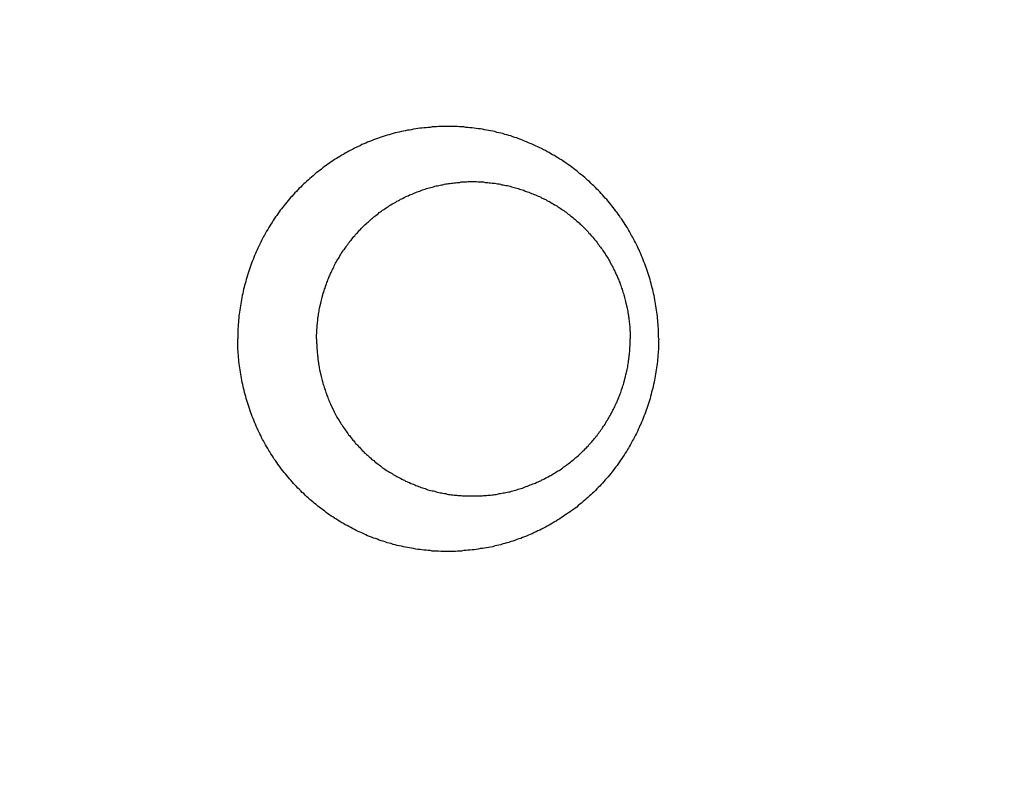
# Model space of a CAD drawing. Header units: millimetres. Extents: x 11979 to 23691, y 12825 to 41978.
# Tile 548 of 656: x 22051.11 to 22053.62, y 37962.52 to 37964.46. Entities that reach past the tile are written whole.
import ezdxf

# ---------------------------------------------------------------- set-up
doc = ezdxf.new("R2010")
doc.units = ezdxf.units.MM
for name, color, linetype in [('-LI-WIDOK', 2, 'Continuous'), ('-WYMIAR', 8, 'Continuous'), ('PROJEKTOWANE', 5, 'Continuous')]:
    doc.layers.add(name, color=color, linetype=linetype)
doc.styles.get("Standard").update_dxf_attribs({"font": 'arial.ttf'})
doc.dimstyles.new('CZA-KROPKA-50', dxfattribs={"dimtxt": 12, "dimasz": 1, "dimexe": 2, "dimexo": 25, "dimgap": 4, "dimtad": 1, "dimdec": 1, "dimrnd": 0.5, "dimzin": 9, "dimdsep": 46, "dimtxsty": 'Standard', "dimblk": 'CZA-KROPKA', "dimblk1": 'CZA-KROPKA', "dimblk2": 'CZA-KROPKA', "dimsah": 1, "dimcen": -20, "dimse1": 1, "dimse2": 1, "dimclrd": 8, "dimclre": 8, "dimclrt": 9, "dimadec": 0, "dimazin": 0, "dimtfac": 1, "dimtdec": 1, "dimtmove": 1, "dimatfit": 3, "dimldrblk": 'CZA-KROPKA', "dimfxl": 1, "dimtolj": 1, "dimtzin": 9, "dimarcsym": 0})

# ---------------------------------------------------------------- blocks, each defined once
blk = doc.blocks.new('CZA-KROPKA')
at = {"layer": '-WYMIAR', "linetype": 'ByBlock'}
for p, q in [((0, 10), (0, -10)), ((5, 0), (-5, 0))]:
    blk.add_line(p, q, dxfattribs=at)
at = {"layer": '-WYMIAR', "linetype": 'ByBlock', "const_width": 2.5}
blk.add_lwpolyline([(-1.25, 0, 1), (1.25, 0, 1)], format="xyb", close=True, dxfattribs=at)
blk = doc.blocks.new('*D1434')
at = {"layer": '-LI-WIDOK', "color": 8, "lineweight": -2}
blk.add_line((22263.2382, 39201.6492), (22263.2382, 37781.6492), dxfattribs=at)
at = {"layer": 'Defpoints', "color": 0}
for p in [(20999.741, 39202.6492), (22109.2678, 37780.6492), (22263.2382, 37780.6492)]:
    blk.add_point(p, dxfattribs=at)
at = {"layer": '-LI-WIDOK', "color": 8, "lineweight": -2}
for p, rotation in [((22263.2382, 39202.6492), 90), ((22263.2382, 37780.6492), 270)]:
    blk.add_blockref('CZA-KROPKA', p, dxfattribs=dict(at, rotation=rotation))
at = {"layer": '-LI-WIDOK', "color": 9, "insert": (22253.2136, 38491.6492), "char_height": 12, "attachment_point": 5, "rotation": 90}
blk.add_mtext('\\A1;1422', dxfattribs=at)
blk = doc.blocks.new('*D1455')
at = {"layer": '-LI-WIDOK', "color": 8, "lineweight": -2}
blk.add_line((20410.2678, 37626.682), (22108.2678, 37626.682), dxfattribs=at)
at = {"layer": 'Defpoints', "color": 0}
for p in [(20409.2678, 38054.6926), (22109.2678, 37730.6926), (22109.2678, 37626.682)]:
    blk.add_point(p, dxfattribs=at)
at = {"layer": '-LI-WIDOK', "color": 8, "lineweight": -2, "rotation": 180}
blk.add_blockref('CZA-KROPKA', (20409.2678, 37626.682), dxfattribs=at)
at = {"layer": '-LI-WIDOK', "color": 8, "lineweight": -2}
blk.add_blockref('CZA-KROPKA', (22109.2678, 37626.682), dxfattribs=at)
at = {"layer": '-LI-WIDOK', "color": 9, "insert": (21259.2678, 37636.8089), "char_height": 12, "attachment_point": 5}
blk.add_mtext('\\A1;1700', dxfattribs=at)
blk = doc.blocks.new('*D1456')
at = {"layer": '-LI-WIDOK', "color": 8, "lineweight": -2}
blk.add_line((19929.2678, 37596.4232), (22108.2678, 37596.4232), dxfattribs=at)
at = {"layer": 'Defpoints', "color": 0}
for p in [(19928.2678, 38054.6926), (22109.2678, 37730.6926), (22109.2678, 37596.4232)]:
    blk.add_point(p, dxfattribs=at)
at = {"layer": '-LI-WIDOK', "color": 8, "lineweight": -2, "rotation": 180}
blk.add_blockref('CZA-KROPKA', (19928.2678, 37596.4232), dxfattribs=at)
at = {"layer": '-LI-WIDOK', "color": 8, "lineweight": -2}
blk.add_blockref('CZA-KROPKA', (22109.2678, 37596.4232), dxfattribs=at)
at = {"layer": '-LI-WIDOK', "color": 9, "insert": (21018.7678, 37606.5501), "char_height": 12, "attachment_point": 5}
blk.add_mtext('\\A1;2181', dxfattribs=at)
blk = doc.blocks.new('Pisuar NOVA PRO ze zintegrowanym ceramicznym sitkiem')
for points in [[(0.000003, -0.1853, 0), (-0.000057, -0.185301, 0), (-0.000107, -0.185302, 0), (-0.000157, -0.185303, 0), (-0.000207, -0.185306, 0), (-0.000267, -0.185308, 0), (-0.000317, -0.185311, 0), (-0.000367, -0.185315, 0), (-0.000417, -0.185319, 0), (-0.000477, -0.185324, 0), (-0.000527, -0.185329, 0), (-0.000577, -0.185334, 0), (-0.000627, -0.185341, 0), (-0.000687, -0.185347, 0), (-0.000737, -0.185354, 0), (-0.000787, -0.185362, 0), (-0.000837, -0.18537, 0), (-0.000897, -0.185379, 0), (-0.000947, -0.185388, 0), (-0.000997, -0.185398, 0), (-0.001047, -0.185408, 0), (-0.001097, -0.185418, 0), (-0.001157, -0.18543, 0), (-0.001207, -0.185441, 0), (-0.001257, -0.185453, 0), (-0.001307, -0.185466, 0), (-0.001357, -0.185479, 0), (-0.001407, -0.185493, 0), (-0.001467, -0.185507, 0), (-0.001517, -0.185521, 0), (-0.001567, -0.185537, 0), (-0.001617, -0.185552, 0), (-0.001667, -0.185568, 0), (-0.001717, -0.185585, 0), (-0.001767, -0.185602, 0), (-0.001817, -0.185619, 0), (-0.001867, -0.185637, 0), (-0.001917, -0.185656, 0), (-0.001967, -0.185675, 0), (-0.002017, -0.185694, 0), (-0.002067, -0.185714, 0), (-0.002117, -0.185734, 0), (-0.002167, -0.185755, 0), (-0.002207, -0.185776, 0), (-0.002257, -0.185798, 0), (-0.002307, -0.18582, 0), (-0.002357, -0.185843, 0), (-0.002407, -0.185866, 0), (-0.002447, -0.18589, 0), (-0.002497, -0.185914, 0), (-0.002547, -0.185938, 0), (-0.002587, -0.185963, 0), (-0.002637, -0.185989, 0), (-0.002687, -0.186015, 0), (-0.002727, -0.186041, 0), (-0.002777, -0.186068, 0), (-0.002817, -0.186095, 0), (-0.002867, -0.186123, 0), (-0.002907, -0.186151, 0), (-0.002957, -0.186179, 0), (-0.002997, -0.186208, 0), (-0.003047, -0.186238, 0), (-0.003087, -0.186268, 0), (-0.003127, -0.186298, 0), (-0.003177, -0.186329, 0), (-0.003217, -0.18636, 0), (-0.003257, -0.186391, 0), (-0.003297, -0.186423, 0), (-0.003347, -0.186456, 0), (-0.003387, -0.186488, 0), (-0.003427, -0.186521, 0), (-0.003467, -0.186555, 0), (-0.003507, -0.186589, 0), (-0.003547, -0.186623, 0), (-0.003587, -0.186658, 0), (-0.003627, -0.186693, 0), (-0.003667, -0.186728, 0), (-0.003707, -0.186764, 0), (-0.003747, -0.1868, 0), (-0.003777, -0.186837, 0), (-0.003817, -0.186874, 0), (-0.003857, -0.186911, 0), (-0.003897, -0.186949, 0), (-0.003927, -0.186987, 0), (-0.003967, -0.187025, 0), (-0.003997, -0.187064, 0), (-0.004037, -0.187103, 0), (-0.004067, -0.187143, 0), (-0.004107, -0.187182, 0), (-0.004137, -0.187222, 0), (-0.004177, -0.187263, 0), (-0.004207, -0.187304, 0), (-0.004237, -0.187345, 0), (-0.004277, -0.187386, 0), (-0.004307, -0.187428, 0), (-0.004337, -0.18747, 0), (-0.004367, -0.187512, 0), (-0.004397, -0.187555, 0), (-0.004427, -0.187598, 0), (-0.004457, -0.187641, 0), (-0.004487, -0.187685, 0), (-0.004517, -0.187729, 0), (-0.004547, -0.187773, 0), (-0.004577, -0.187818, 0), (-0.004607, -0.187862, 0), (-0.004637, -0.187907, 0), (-0.004657, -0.187953, 0), (-0.004687, -0.187998, 0), (-0.004717, -0.188044, 0), (-0.004737, -0.18809, 0), (-0.004767, -0.188137, 0), (-0.004787, -0.188183, 0), (-0.004817, -0.18823, 0), (-0.004837, -0.188277, 0), (-0.004867, -0.188324, 0), (-0.004887, -0.188372, 0), (-0.004907, -0.18842, 0), (-0.004927, -0.188468, 0), (-0.004957, -0.188516, 0), (-0.004977, -0.188565, 0), (-0.004997, -0.188613, 0), (-0.005017, -0.188662, 0), (-0.005037, -0.188711, 0), (-0.005057, -0.188761, 0), (-0.005077, -0.18881, 0), (-0.005087, -0.18886, 0), (-0.005107, -0.18891, 0), (-0.005127, -0.18896, 0), (-0.005147, -0.18901, 0), (-0.005157, -0.189061, 0), (-0.005177, -0.189111, 0), (-0.005187, -0.189162, 0), (-0.005207, -0.189213, 0), (-0.005217, -0.189264, 0), (-0.005237, -0.189316, 0), (-0.005247, -0.189367, 0), (-0.005257, -0.189419, 0), (-0.005267, -0.18947, 0), (-0.005287, -0.189522, 0), (-0.005297, -0.189574, 0), (-0.005307, -0.189627, 0), (-0.005317, -0.189679, 0), (-0.005327, -0.189731, 0), (-0.005337, -0.189784, 0), (-0.005337, -0.189836, 0), (-0.005347, -0.189889, 0), (-0.005357, -0.189941, 0), (-0.005367, -0.189994, 0), (-0.005367, -0.190047, 0), (-0.005377, -0.1901, 0), (-0.005377, -0.190153, 0), (-0.005387, -0.190206, 0), (-0.005387, -0.190259, 0), (-0.005397, -0.190312, 0), (-0.005397, -0.190366, 0), (-0.005397, -0.190419, 0), (-0.005407, -0.190472, 0), (-0.005407, -0.190525, 0), (-0.005407, -0.190579, 0), (-0.005407, -0.190632, 0), (-0.005407, -0.190685, 0), (-0.005407, -0.190739, 0), (-0.005407, -0.190792, 0), (-0.005407, -0.190845, 0), (-0.005397, -0.190898, 0), (-0.005397, -0.190952, 0), (-0.005397, -0.191005, 0), (-0.005397, -0.191058, 0), (-0.005387, -0.191111, 0), (-0.005387, -0.191164, 0), (-0.005377, -0.191217, 0), (-0.005377, -0.19127, 0), (-0.005367, -0.191323, 0), (-0.005357, -0.191376, 0), (-0.005357, -0.191428, 0), (-0.005347, -0.191481, 0), (-0.005337, -0.191533, 0), (-0.005327, -0.191586, 0), (-0.005317, -0.191638, 0), (-0.005307, -0.19169, 0), (-0.005297, -0.191742, 0), (-0.005287, -0.191794, 0), (-0.005277, -0.191846, 0), (-0.005267, -0.191898, 0), (-0.005257, -0.19195, 0), (-0.005237, -0.192001, 0), (-0.005227, -0.192052, 0), (-0.005207, -0.192103, 0), (-0.005197, -0.192154, 0), (-0.005187, -0.192205, 0), (-0.005167, -0.192256, 0), (-0.005147, -0.192306, 0), (-0.005137, -0.192356, 0), (-0.005117, -0.192406, 0), (-0.005097, -0.192456, 0), (-0.005077, -0.192506, 0), (-0.005067, -0.192555, 0), (-0.005047, -0.192605, 0), (-0.005027, -0.192654, 0), (-0.005007, -0.192703, 0), (-0.004987, -0.192751, 0), (-0.004957, -0.1928, 0), (-0.004937, -0.192848, 0), (-0.004917, -0.192896, 0), (-0.004897, -0.192944, 0), (-0.004877, -0.192991, 0), (-0.004847, -0.193039, 0), (-0.004827, -0.193086, 0), (-0.004797, -0.193132, 0), (-0.004777, -0.193179, 0), (-0.004747, -0.193225, 0), (-0.004727, -0.193271, 0), (-0.004697, -0.193317, 0), (-0.004677, -0.193363, 0), (-0.004647, -0.193408, 0), (-0.004617, -0.193453, 0), (-0.004587, -0.193498, 0), (-0.004557, -0.193542, 0), (-0.004527, -0.193586, 0), (-0.004507, -0.19363, 0), (-0.004477, -0.193674, 0), (-0.004447, -0.193717, 0), (-0.004417, -0.19376, 0), (-0.004377, -0.193803, 0), (-0.004347, -0.193845, 0), (-0.004317, -0.193887, 0), (-0.004287, -0.193929, 0), (-0.004257, -0.19397, 0), (-0.004217, -0.194011, 0), (-0.004187, -0.194052, 0), (-0.004157, -0.194092, 0), (-0.004117, -0.194133, 0), (-0.004087, -0.194172, 0), (-0.004047, -0.194212, 0), (-0.004017, -0.194251, 0), (-0.003977, -0.19429, 0), (-0.003937, -0.194328, 0), (-0.003907, -0.194366, 0), (-0.003867, -0.194404, 0), (-0.003827, -0.194441, 0), (-0.003797, -0.194478, 0), (-0.003757, -0.194515, 0), (-0.003717, -0.194551, 0), (-0.003677, -0.194587, 0), (-0.003637, -0.194622, 0), (-0.003597, -0.194657, 0), (-0.003557, -0.194692, 0), (-0.003517, -0.194726, 0), (-0.003477, -0.19476, 0), (-0.003437, -0.194793, 0), (-0.003397, -0.194827, 0), (-0.003357, -0.194859, 0), (-0.003317, -0.194892, 0), (-0.003267, -0.194924, 0), (-0.003227, -0.194955, 0), (-0.003187, -0.194986, 0), (-0.003147, -0.195017, 0), (-0.003097, -0.195047, 0), (-0.003057, -0.195077, 0), (-0.003007, -0.195106, 0), (-0.002967, -0.195135, 0), (-0.002927, -0.195163, 0), (-0.002877, -0.195191, 0), (-0.002837, -0.195219, 0), (-0.002787, -0.195246, 0), (-0.002737, -0.195273, 0), (-0.002697, -0.195299, 0), (-0.002647, -0.195325, 0), (-0.002597, -0.19535, 0), (-0.002557, -0.195375, 0), (-0.002507, -0.1954, 0), (-0.002457, -0.195424, 0), (-0.002417, -0.195447, 0), (-0.002367, -0.19547, 0), (-0.002317, -0.195493, 0), (-0.002267, -0.195515, 0), (-0.002217, -0.195537, 0), (-0.002167, -0.195558, 0), (-0.002117, -0.195578, 0), (-0.002067, -0.195599, 0), (-0.002027, -0.195618, 0), (-0.001977, -0.195638, 0), (-0.001927, -0.195657, 0), (-0.001877, -0.195675, 0), (-0.001827, -0.195693, 0), (-0.001767, -0.19571, 0), (-0.001717, -0.195727, 0), (-0.001667, -0.195744, 0), (-0.001617, -0.19576, 0), (-0.001567, -0.195775, 0), (-0.001517, -0.19579, 0), (-0.001467, -0.195805, 0), (-0.001417, -0.195819, 0), (-0.001367, -0.195832, 0), (-0.001307, -0.195845, 0), (-0.001257, -0.195858, 0), (-0.001207, -0.19587, 0), (-0.001157, -0.195882, 0), (-0.001107, -0.195893, 0), (-0.001047, -0.195903, 0), (-0.000997, -0.195913, 0), (-0.000947, -0.195923, 0), (-0.000897, -0.195932, 0), (-0.000847, -0.195941, 0), (-0.000787, -0.195949, 0), (-0.000737, -0.195956, 0), (-0.000687, -0.195964, 0), (-0.000637, -0.19597, 0), (-0.000577, -0.195976, 0), (-0.000527, -0.195982, 0), (-0.000477, -0.195987, 0), (-0.000417, -0.195991, 0), (-0.000367, -0.195995, 0), (-0.000317, -0.195999, 0), (-0.000267, -0.196002, 0), (-0.000207, -0.196004, 0), (-0.000157, -0.196006, 0), (-0.000107, -0.196008, 0), (-0.000057, -0.196009, 0), (0.000003, -0.196009, 0)], [(0.000003, -0.1853, 0), (0.000053, -0.185301, 0), (0.000103, -0.185302, 0), (0.000153, -0.185303, 0), (0.000213, -0.185306, 0), (0.000263, -0.185308, 0), (0.000313, -0.185311, 0), (0.000363, -0.185315, 0), (0.000423, -0.185319, 0), (0.000473, -0.185324, 0), (0.000523, -0.185329, 0), (0.000573, -0.185334, 0), (0.000633, -0.185341, 0), (0.000683, -0.185347, 0), (0.000733, -0.185354, 0), (0.000783, -0.185362, 0), (0.000843, -0.18537, 0), (0.000893, -0.185379, 0), (0.000943, -0.185388, 0), (0.000993, -0.185398, 0), (0.001053, -0.185408, 0), (0.001103, -0.185418, 0), (0.001153, -0.18543, 0), (0.001203, -0.185441, 0), (0.001253, -0.185453, 0), (0.001303, -0.185466, 0), (0.001363, -0.185479, 0), (0.001413, -0.185493, 0), (0.001463, -0.185507, 0), (0.001513, -0.185521, 0), (0.001563, -0.185537, 0), (0.001613, -0.185552, 0), (0.001663, -0.185568, 0), (0.001713, -0.185585, 0), (0.001763, -0.185602, 0), (0.001813, -0.185619, 0), (0.001863, -0.185637, 0), (0.001913, -0.185656, 0), (0.001963, -0.185675, 0), (0.002013, -0.185694, 0), (0.002063, -0.185714, 0), (0.002113, -0.185734, 0), (0.002163, -0.185755, 0), (0.002213, -0.185776, 0), (0.002263, -0.185798, 0), (0.002303, -0.18582, 0), (0.002353, -0.185843, 0), (0.002403, -0.185866, 0), (0.002453, -0.18589, 0), (0.002493, -0.185914, 0), (0.002543, -0.185938, 0), (0.002593, -0.185963, 0), (0.002633, -0.185989, 0), (0.002683, -0.186015, 0), (0.002733, -0.186041, 0), (0.002773, -0.186068, 0), (0.002823, -0.186095, 0), (0.002863, -0.186123, 0), (0.002913, -0.186151, 0), (0.002953, -0.186179, 0), (0.003003, -0.186208, 0), (0.003043, -0.186238, 0), (0.003083, -0.186268, 0), (0.003133, -0.186298, 0), (0.003173, -0.186329, 0), (0.003213, -0.18636, 0), (0.003253, -0.186391, 0), (0.003303, -0.186423, 0), (0.003343, -0.186456, 0), (0.003383, -0.186488, 0), (0.003423, -0.186521, 0), (0.003463, -0.186555, 0), (0.003503, -0.186589, 0), (0.003543, -0.186623, 0), (0.003583, -0.186658, 0), (0.003623, -0.186693, 0), (0.003663, -0.186728, 0), (0.003703, -0.186764, 0), (0.003743, -0.1868, 0), (0.003783, -0.186837, 0), (0.003813, -0.186874, 0), (0.003853, -0.186911, 0), (0.003893, -0.186949, 0), (0.003923, -0.186987, 0), (0.003963, -0.187025, 0), (0.004003, -0.187064, 0), (0.004033, -0.187103, 0), (0.004073, -0.187143, 0), (0.004103, -0.187182, 0), (0.004143, -0.187222, 0), (0.004173, -0.187263, 0), (0.004203, -0.187304, 0), (0.004243, -0.187345, 0), (0.004273, -0.187386, 0), (0.004303, -0.187428, 0), (0.004333, -0.18747, 0), (0.004373, -0.187512, 0), (0.004403, -0.187555, 0), (0.004433, -0.187598, 0), (0.004463, -0.187641, 0), (0.004493, -0.187685, 0), (0.004523, -0.187729, 0), (0.004553, -0.187773, 0), (0.004573, -0.187818, 0), (0.004603, -0.187862, 0), (0.004633, -0.187907, 0), (0.004663, -0.187953, 0), (0.004683, -0.187998, 0), (0.004713, -0.188044, 0), (0.004743, -0.18809, 0), (0.004763, -0.188137, 0), (0.004793, -0.188183, 0), (0.004813, -0.18823, 0), (0.004843, -0.188277, 0), (0.004863, -0.188324, 0), (0.004883, -0.188372, 0), (0.004903, -0.18842, 0), (0.004933, -0.188468, 0), (0.004953, -0.188516, 0), (0.004973, -0.188565, 0), (0.004993, -0.188613, 0), (0.005013, -0.188662, 0), (0.005033, -0.188711, 0), (0.005053, -0.188761, 0), (0.005073, -0.18881, 0), (0.005093, -0.18886, 0), (0.005113, -0.18891, 0), (0.005123, -0.18896, 0), (0.005143, -0.18901, 0), (0.005163, -0.189061, 0), (0.005173, -0.189111, 0), (0.005193, -0.189162, 0), (0.005203, -0.189213, 0), (0.005223, -0.189264, 0), (0.005233, -0.189316, 0), (0.005243, -0.189367, 0), (0.005253, -0.189419, 0), (0.005273, -0.18947, 0), (0.005283, -0.189522, 0), (0.005293, -0.189574, 0), (0.005303, -0.189627, 0), (0.005313, -0.189679, 0), (0.005323, -0.189731, 0), (0.005333, -0.189784, 0), (0.005343, -0.189836, 0), (0.005343, -0.189889, 0), (0.005353, -0.189941, 0), (0.005363, -0.189994, 0), (0.005373, -0.190047, 0), (0.005373, -0.1901, 0), (0.005383, -0.190153, 0), (0.005383, -0.190206, 0), (0.005393, -0.190259, 0), (0.005393, -0.190312, 0), (0.005393, -0.190366, 0), (0.005403, -0.190419, 0), (0.005403, -0.190472, 0), (0.005403, -0.190525, 0), (0.005403, -0.190579, 0), (0.005403, -0.190632, 0), (0.005403, -0.190685, 0), (0.005403, -0.190739, 0), (0.005403, -0.190792, 0), (0.005403, -0.190845, 0), (0.005403, -0.190898, 0), (0.005393, -0.190952, 0), (0.005393, -0.191005, 0), (0.005393, -0.191058, 0), (0.005383, -0.191111, 0), (0.005383, -0.191164, 0), (0.005373, -0.191217, 0), (0.005373, -0.19127, 0), (0.005363, -0.191323, 0), (0.005363, -0.191376, 0), (0.005353, -0.191428, 0), (0.005343, -0.191481, 0), (0.005333, -0.191533, 0), (0.005323, -0.191586, 0), (0.005313, -0.191638, 0), (0.005313, -0.19169, 0), (0.005293, -0.191742, 0), (0.005283, -0.191794, 0), (0.005273, -0.191846, 0), (0.005263, -0.191898, 0), (0.005253, -0.19195, 0), (0.005243, -0.192001, 0), (0.005223, -0.192052, 0), (0.005213, -0.192103, 0), (0.005193, -0.192154, 0), (0.005183, -0.192205, 0), (0.005163, -0.192256, 0), (0.005153, -0.192306, 0), (0.005133, -0.192356, 0), (0.005113, -0.192406, 0), (0.005103, -0.192456, 0), (0.005083, -0.192506, 0), (0.005063, -0.192555, 0), (0.005043, -0.192605, 0), (0.005023, -0.192654, 0), (0.005003, -0.192703, 0), (0.004983, -0.192751, 0), (0.004963, -0.1928, 0), (0.004943, -0.192848, 0), (0.004913, -0.192896, 0), (0.004893, -0.192944, 0), (0.004873, -0.192991, 0), (0.004853, -0.193039, 0), (0.004823, -0.193086, 0), (0.004803, -0.193132, 0), (0.004773, -0.193179, 0), (0.004753, -0.193225, 0), (0.004723, -0.193271, 0), (0.004693, -0.193317, 0), (0.004673, -0.193363, 0), (0.004643, -0.193408, 0), (0.004613, -0.193453, 0), (0.004593, -0.193498, 0), (0.004563, -0.193542, 0), (0.004533, -0.193586, 0), (0.004503, -0.19363, 0), (0.004473, -0.193674, 0), (0.004443, -0.193717, 0), (0.004413, -0.19376, 0), (0.004383, -0.193803, 0), (0.004353, -0.193845, 0), (0.004313, -0.193887, 0), (0.004283, -0.193929, 0), (0.004253, -0.19397, 0), (0.004223, -0.194011, 0), (0.004183, -0.194052, 0), (0.004153, -0.194092, 0), (0.004113, -0.194133, 0), (0.004083, -0.194172, 0), (0.004043, -0.194212, 0), (0.004013, -0.194251, 0), (0.003973, -0.19429, 0), (0.003943, -0.194328, 0), (0.003903, -0.194366, 0), (0.003863, -0.194404, 0), (0.003833, -0.194441, 0), (0.003793, -0.194478, 0), (0.003753, -0.194515, 0), (0.003713, -0.194551, 0), (0.003673, -0.194587, 0), (0.003633, -0.194622, 0), (0.003603, -0.194657, 0), (0.003563, -0.194692, 0), (0.003523, -0.194726, 0), (0.003483, -0.19476, 0), (0.003433, -0.194793, 0), (0.003393, -0.194827, 0), (0.003353, -0.194859, 0), (0.003313, -0.194892, 0), (0.003273, -0.194924, 0), (0.003233, -0.194955, 0), (0.003183, -0.194986, 0), (0.003143, -0.195017, 0), (0.003103, -0.195047, 0), (0.003053, -0.195077, 0), (0.003013, -0.195106, 0), (0.002963, -0.195135, 0), (0.002923, -0.195163, 0), (0.002873, -0.195191, 0), (0.002833, -0.195219, 0), (0.002783, -0.195246, 0), (0.002743, -0.195273, 0), (0.002693, -0.195299, 0), (0.002643, -0.195325, 0), (0.002603, -0.19535, 0), (0.002553, -0.195375, 0), (0.002503, -0.1954, 0), (0.002463, -0.195424, 0), (0.002413, -0.195447, 0), (0.002363, -0.19547, 0), (0.002313, -0.195493, 0), (0.002263, -0.195515, 0), (0.002213, -0.195537, 0), (0.002173, -0.195558, 0), (0.002123, -0.195578, 0), (0.002073, -0.195599, 0), (0.002023, -0.195618, 0), (0.001973, -0.195638, 0), (0.001923, -0.195657, 0), (0.001873, -0.195675, 0), (0.001823, -0.195693, 0), (0.001773, -0.19571, 0), (0.001723, -0.195727, 0), (0.001673, -0.195744, 0), (0.001623, -0.19576, 0), (0.001563, -0.195775, 0), (0.001513, -0.19579, 0), (0.001463, -0.195805, 0), (0.001413, -0.195819, 0), (0.001363, -0.195832, 0), (0.001313, -0.195845, 0), (0.001263, -0.195858, 0), (0.001203, -0.19587, 0), (0.001153, -0.195882, 0), (0.001103, -0.195893, 0), (0.001053, -0.195903, 0), (0.001003, -0.195913, 0), (0.000943, -0.195923, 0), (0.000893, -0.195932, 0), (0.000843, -0.195941, 0), (0.000793, -0.195949, 0), (0.000733, -0.195956, 0), (0.000683, -0.195964, 0), (0.000633, -0.19597, 0), (0.000583, -0.195976, 0), (0.000523, -0.195982, 0), (0.000473, -0.195987, 0), (0.000423, -0.195991, 0), (0.000363, -0.195995, 0), (0.000313, -0.195999, 0), (0.000263, -0.196002, 0), (0.000213, -0.196004, 0), (0.000153, -0.196006, 0), (0.000103, -0.196008, 0), (0.000053, -0.196009, 0), (0.000003, -0.196009, 0)], [(0.000003, -0.194001, 0), (-0.000037, -0.194001, 0), (-0.000067, -0.194001, 0), (-0.000107, -0.194, 0), (-0.000137, -0.193999, 0), (-0.000177, -0.193997, 0), (-0.000217, -0.193996, 0), (-0.000247, -0.193994, 0), (-0.000287, -0.193991, 0), (-0.000317, -0.193988, 0), (-0.000357, -0.193985, 0), (-0.000387, -0.193982, 0), (-0.000427, -0.193978, 0), (-0.000457, -0.193974, 0), (-0.000497, -0.19397, 0), (-0.000527, -0.193966, 0), (-0.000567, -0.193961, 0), (-0.000607, -0.193955, 0), (-0.000637, -0.19395, 0), (-0.000677, -0.193944, 0), (-0.000707, -0.193938, 0), (-0.000747, -0.193932, 0), (-0.000777, -0.193925, 0), (-0.000817, -0.193918, 0), (-0.000847, -0.19391, 0), (-0.000887, -0.193903, 0), (-0.000917, -0.193895, 0), (-0.000957, -0.193887, 0), (-0.000987, -0.193878, 0), (-0.001027, -0.193869, 0), (-0.001057, -0.19386, 0), (-0.001087, -0.19385, 0), (-0.001127, -0.193841, 0), (-0.001157, -0.193831, 0), (-0.001197, -0.19382, 0), (-0.001227, -0.19381, 0), (-0.001267, -0.193799, 0), (-0.001297, -0.193787, 0), (-0.001327, -0.193776, 0), (-0.001367, -0.193764, 0), (-0.001397, -0.193752, 0), (-0.001437, -0.193739, 0), (-0.001467, -0.193727, 0), (-0.001497, -0.193713, 0), (-0.001537, -0.1937, 0), (-0.001567, -0.193687, 0), (-0.001597, -0.193673, 0), (-0.001637, -0.193658, 0), (-0.001667, -0.193644, 0), (-0.001697, -0.193629, 0), (-0.001727, -0.193614, 0), (-0.001767, -0.193599, 0), (-0.001797, -0.193583, 0), (-0.001827, -0.193567, 0), (-0.001857, -0.193551, 0), (-0.001887, -0.193534, 0), (-0.001927, -0.193518, 0), (-0.001957, -0.193501, 0), (-0.001987, -0.193483, 0), (-0.002017, -0.193466, 0), (-0.002047, -0.193448, 0), (-0.002077, -0.193429, 0), (-0.002107, -0.193411, 0), (-0.002137, -0.193392, 0), (-0.002167, -0.193373, 0), (-0.002197, -0.193354, 0), (-0.002227, -0.193334, 0), (-0.002257, -0.193314, 0), (-0.002287, -0.193294, 0), (-0.002317, -0.193274, 0), (-0.002347, -0.193253, 0), (-0.002377, -0.193232, 0), (-0.002407, -0.193211, 0), (-0.002437, -0.19319, 0), (-0.002457, -0.193168, 0), (-0.002487, -0.193146, 0), (-0.002517, -0.193124, 0), (-0.002547, -0.193101, 0), (-0.002577, -0.193079, 0), (-0.002597, -0.193056, 0), (-0.002627, -0.193033, 0), (-0.002657, -0.193009, 0), (-0.002677, -0.192986, 0), (-0.002707, -0.192962, 0), (-0.002737, -0.192938, 0), (-0.002757, -0.192913, 0), (-0.002787, -0.192889, 0), (-0.002807, -0.192864, 0), (-0.002837, -0.192839, 0), (-0.002857, -0.192813, 0), (-0.002887, -0.192788, 0), (-0.002907, -0.192762, 0), (-0.002937, -0.192736, 0), (-0.002957, -0.19271, 0), (-0.002987, -0.192683, 0), (-0.003007, -0.192657, 0), (-0.003027, -0.19263, 0), (-0.003057, -0.192603, 0), (-0.003077, -0.192576, 0), (-0.003097, -0.192548, 0), (-0.003127, -0.192521, 0), (-0.003147, -0.192493, 0), (-0.003167, -0.192465, 0), (-0.003187, -0.192436, 0), (-0.003207, -0.192408, 0), (-0.003227, -0.192379, 0), (-0.003257, -0.19235, 0), (-0.003277, -0.192321, 0), (-0.003297, -0.192292, 0), (-0.003317, -0.192263, 0), (-0.003337, -0.192233, 0), (-0.003357, -0.192203, 0), (-0.003377, -0.192173, 0), (-0.003387, -0.192143, 0), (-0.003407, -0.192113, 0), (-0.003427, -0.192083, 0), (-0.003447, -0.192052, 0), (-0.003467, -0.192021, 0), (-0.003487, -0.19199, 0), (-0.003497, -0.191959, 0), (-0.003517, -0.191928, 0), (-0.003537, -0.191896, 0), (-0.003547, -0.191864, 0), (-0.003567, -0.191833, 0), (-0.003587, -0.191801, 0), (-0.003597, -0.191769, 0), (-0.003617, -0.191736, 0), (-0.003627, -0.191704, 0), (-0.003647, -0.191672, 0), (-0.003657, -0.191639, 0), (-0.003677, -0.191606, 0), (-0.003687, -0.191573, 0), (-0.003697, -0.19154, 0), (-0.003717, -0.191507, 0), (-0.003727, -0.191474, 0), (-0.003737, -0.19144, 0), (-0.003757, -0.191407, 0), (-0.003767, -0.191373, 0), (-0.003777, -0.191339, 0), (-0.003787, -0.191306, 0), (-0.003797, -0.191272, 0), (-0.003807, -0.191238, 0), (-0.003827, -0.191203, 0), (-0.003837, -0.191169, 0), (-0.003847, -0.191135, 0), (-0.003857, -0.1911, 0), (-0.003867, -0.191066, 0), (-0.003867, -0.191031, 0), (-0.003877, -0.190997, 0), (-0.003887, -0.190962, 0), (-0.003897, -0.190927, 0), (-0.003907, -0.190892, 0), (-0.003917, -0.190857, 0), (-0.003917, -0.190822, 0), (-0.003927, -0.190787, 0), (-0.003937, -0.190752, 0), (-0.003937, -0.190717, 0), (-0.003947, -0.190681, 0), (-0.003957, -0.190646, 0), (-0.003957, -0.19061, 0), (-0.003967, -0.190575, 0), (-0.003967, -0.190539, 0), (-0.003977, -0.190504, 0), (-0.003977, -0.190468, 0), (-0.003977, -0.190433, 0), (-0.003987, -0.190397, 0), (-0.003987, -0.190361, 0), (-0.003987, -0.190326, 0), (-0.003997, -0.19029, 0), (-0.003997, -0.190254, 0), (-0.003997, -0.190218, 0), (-0.003997, -0.190183, 0), (-0.003997, -0.190147, 0), (-0.003997, -0.190111, 0), (-0.003997, -0.190075, 0), (-0.003997, -0.190039, 0), (-0.003997, -0.190003, 0), (-0.003997, -0.189968, 0), (-0.003997, -0.189932, 0), (-0.003997, -0.189896, 0), (-0.003997, -0.18986, 0), (-0.003997, -0.189824, 0), (-0.003997, -0.189788, 0), (-0.003987, -0.189753, 0), (-0.003987, -0.189717, 0), (-0.003987, -0.189681, 0), (-0.003977, -0.189645, 0), (-0.003977, -0.18961, 0), (-0.003977, -0.189574, 0), (-0.003967, -0.189538, 0), (-0.003967, -0.189503, 0), (-0.003957, -0.189467, 0), (-0.003957, -0.189432, 0), (-0.003947, -0.189396, 0), (-0.003937, -0.189361, 0), (-0.003937, -0.189325, 0), (-0.003927, -0.18929, 0), (-0.003917, -0.189255, 0), (-0.003917, -0.189219, 0), (-0.003907, -0.189184, 0), (-0.003897, -0.189149, 0), (-0.003887, -0.189114, 0), (-0.003887, -0.189079, 0), (-0.003877, -0.189044, 0), (-0.003867, -0.18901, 0), (-0.003857, -0.188975, 0), (-0.003847, -0.18894, 0), (-0.003837, -0.188906, 0), (-0.003827, -0.188871, 0), (-0.003817, -0.188837, 0), (-0.003807, -0.188803, 0), (-0.003797, -0.188768, 0), (-0.003777, -0.188734, 0), (-0.003767, -0.1887, 0), (-0.003757, -0.188667, 0), (-0.003747, -0.188633, 0), (-0.003727, -0.188599, 0), (-0.003717, -0.188566, 0), (-0.003707, -0.188532, 0), (-0.003687, -0.188499, 0), (-0.003677, -0.188466, 0), (-0.003667, -0.188433, 0), (-0.003647, -0.1884, 0), (-0.003637, -0.188367, 0), (-0.003617, -0.188334, 0), (-0.003607, -0.188302, 0), (-0.003587, -0.18827, 0), (-0.003577, -0.188237, 0), (-0.003557, -0.188205, 0), (-0.003537, -0.188173, 0), (-0.003527, -0.188142, 0), (-0.003507, -0.18811, 0), (-0.003487, -0.188079, 0), (-0.003477, -0.188047, 0), (-0.003457, -0.188016, 0), (-0.003437, -0.187985, 0), (-0.003417, -0.187954, 0), (-0.003397, -0.187924, 0), (-0.003377, -0.187893, 0), (-0.003357, -0.187863, 0), (-0.003347, -0.187833, 0), (-0.003327, -0.187803, 0), (-0.003307, -0.187773, 0), (-0.003287, -0.187744, 0), (-0.003257, -0.187715, 0), (-0.003237, -0.187685, 0), (-0.003217, -0.187657, 0), (-0.003197, -0.187628, 0), (-0.003177, -0.187599, 0), (-0.003157, -0.187571, 0), (-0.003137, -0.187543, 0), (-0.003107, -0.187515, 0), (-0.003087, -0.187487, 0), (-0.003067, -0.18746, 0), (-0.003047, -0.187432, 0), (-0.003017, -0.187405, 0), (-0.002997, -0.187379, 0), (-0.002977, -0.187352, 0), (-0.002947, -0.187325, 0), (-0.002927, -0.187299, 0), (-0.002897, -0.187273, 0), (-0.002877, -0.187248, 0), (-0.002847, -0.187222, 0), (-0.002827, -0.187197, 0), (-0.002797, -0.187172, 0), (-0.002777, -0.187147, 0), (-0.002747, -0.187122, 0), (-0.002727, -0.187098, 0), (-0.002697, -0.187074, 0), (-0.002667, -0.18705, 0), (-0.002647, -0.187026, 0), (-0.002617, -0.187003, 0), (-0.002587, -0.186979, 0), (-0.002567, -0.186957, 0), (-0.002537, -0.186934, 0), (-0.002507, -0.186911, 0), (-0.002477, -0.186889, 0), (-0.002457, -0.186867, 0), (-0.002427, -0.186845, 0), (-0.002397, -0.186824, 0), (-0.002367, -0.186803, 0), (-0.002337, -0.186782, 0), (-0.002307, -0.186761, 0), (-0.002277, -0.186741, 0), (-0.002247, -0.186721, 0), (-0.002217, -0.186701, 0), (-0.002197, -0.186681, 0), (-0.002167, -0.186662, 0), (-0.002137, -0.186642, 0), (-0.002097, -0.186624, 0), (-0.002067, -0.186605, 0), (-0.002037, -0.186587, 0), (-0.002007, -0.186569, 0), (-0.001977, -0.186551, 0), (-0.001947, -0.186533, 0), (-0.001917, -0.186516, 0), (-0.001887, -0.186499, 0), (-0.001857, -0.186483, 0), (-0.001817, -0.186466, 0), (-0.001787, -0.18645, 0), (-0.001757, -0.186434, 0), (-0.001727, -0.186419, 0), (-0.001697, -0.186403, 0), (-0.001657, -0.186389, 0), (-0.001627, -0.186374, 0), (-0.001597, -0.186359, 0), (-0.001567, -0.186345, 0), (-0.001527, -0.186332, 0), (-0.001497, -0.186318, 0), (-0.001467, -0.186305, 0), (-0.001427, -0.186292, 0), (-0.001397, -0.186279, 0), (-0.001367, -0.186267, 0), (-0.001327, -0.186255, 0), (-0.001297, -0.186243, 0), (-0.001257, -0.186232, 0), (-0.001227, -0.18622, 0), (-0.001197, -0.18621, 0), (-0.001157, -0.186199, 0), (-0.001127, -0.186189, 0), (-0.001087, -0.186179, 0), (-0.001057, -0.186169, 0), (-0.001017, -0.18616, 0), (-0.000987, -0.186151, 0), (-0.000947, -0.186142, 0), (-0.000917, -0.186134, 0), (-0.000887, -0.186125, 0), (-0.000847, -0.186118, 0), (-0.000817, -0.18611, 0), (-0.000777, -0.186103, 0), (-0.000747, -0.186096, 0), (-0.000707, -0.186089, 0), (-0.000667, -0.186083, 0), (-0.000637, -0.186077, 0), (-0.000597, -0.186071, 0), (-0.000567, -0.186066, 0), (-0.000527, -0.186061, 0), (-0.000497, -0.186056, 0), (-0.000457, -0.186052, 0), (-0.000427, -0.186048, 0), (-0.000387, -0.186044, 0), (-0.000357, -0.186041, 0), (-0.000317, -0.186038, 0), (-0.000287, -0.186035, 0), (-0.000247, -0.186033, 0), (-0.000217, -0.18603, 0), (-0.000177, -0.186029, 0), (-0.000137, -0.186027, 0), (-0.000107, -0.186026, 0), (-0.000067, -0.186025, 0), (-0.000037, -0.186025, 0), (0.000003, -0.186025, 0)], [(0.000003, -0.194001, 0), (0.000033, -0.194001, 0), (0.000073, -0.194001, 0), (0.000103, -0.194, 0), (0.000143, -0.193999, 0), (0.000173, -0.193997, 0), (0.000213, -0.193996, 0), (0.000243, -0.193994, 0), (0.000283, -0.193991, 0), (0.000323, -0.193988, 0), (0.000353, -0.193985, 0), (0.000393, -0.193982, 0), (0.000423, -0.193978, 0), (0.000463, -0.193974, 0), (0.000493, -0.19397, 0), (0.000533, -0.193966, 0), (0.000563, -0.193961, 0), (0.000603, -0.193955, 0), (0.000633, -0.19395, 0), (0.000673, -0.193944, 0), (0.000703, -0.193938, 0), (0.000743, -0.193932, 0), (0.000773, -0.193925, 0), (0.000813, -0.193918, 0), (0.000843, -0.19391, 0), (0.000883, -0.193903, 0), (0.000913, -0.193895, 0), (0.000953, -0.193887, 0), (0.000983, -0.193878, 0), (0.001023, -0.193869, 0), (0.001053, -0.19386, 0), (0.001093, -0.19385, 0), (0.001123, -0.193841, 0), (0.001163, -0.193831, 0), (0.001193, -0.19382, 0), (0.001233, -0.19381, 0), (0.001263, -0.193799, 0), (0.001293, -0.193787, 0), (0.001333, -0.193776, 0), (0.001363, -0.193764, 0), (0.001403, -0.193752, 0), (0.001433, -0.193739, 0), (0.001463, -0.193727, 0), (0.001503, -0.193713, 0), (0.001533, -0.1937, 0), (0.001563, -0.193687, 0), (0.001603, -0.193673, 0), (0.001633, -0.193658, 0), (0.001663, -0.193644, 0), (0.001693, -0.193629, 0), (0.001733, -0.193614, 0), (0.001763, -0.193599, 0), (0.001793, -0.193583, 0), (0.001823, -0.193567, 0), (0.001863, -0.193551, 0), (0.001893, -0.193534, 0), (0.001923, -0.193518, 0), (0.001953, -0.193501, 0), (0.001983, -0.193483, 0), (0.002013, -0.193466, 0), (0.002043, -0.193448, 0), (0.002073, -0.193429, 0), (0.002113, -0.193411, 0), (0.002143, -0.193392, 0), (0.002173, -0.193373, 0), (0.002203, -0.193354, 0), (0.002233, -0.193334, 0), (0.002263, -0.193314, 0), (0.002283, -0.193294, 0), (0.002313, -0.193274, 0), (0.002343, -0.193253, 0), (0.002373, -0.193232, 0), (0.002403, -0.193211, 0), (0.002433, -0.19319, 0), (0.002463, -0.193168, 0), (0.002493, -0.193146, 0), (0.002513, -0.193124, 0), (0.002543, -0.193101, 0), (0.002573, -0.193079, 0), (0.002603, -0.193056, 0), (0.002623, -0.193033, 0), (0.002653, -0.193009, 0), (0.002683, -0.192986, 0), (0.002703, -0.192962, 0), (0.002733, -0.192938, 0), (0.002763, -0.192913, 0), (0.002783, -0.192889, 0), (0.002813, -0.192864, 0), (0.002833, -0.192839, 0), (0.002863, -0.192813, 0), (0.002883, -0.192788, 0), (0.002913, -0.192762, 0), (0.002933, -0.192736, 0), (0.002963, -0.19271, 0), (0.002983, -0.192683, 0), (0.003003, -0.192657, 0), (0.003033, -0.19263, 0), (0.003053, -0.192603, 0), (0.003073, -0.192576, 0), (0.003103, -0.192548, 0), (0.003123, -0.192521, 0), (0.003143, -0.192493, 0), (0.003163, -0.192465, 0), (0.003183, -0.192436, 0), (0.003213, -0.192408, 0), (0.003233, -0.192379, 0), (0.003253, -0.19235, 0), (0.003273, -0.192321, 0), (0.003293, -0.192292, 0), (0.003313, -0.192263, 0), (0.003333, -0.192233, 0), (0.003353, -0.192203, 0), (0.003373, -0.192173, 0), (0.003393, -0.192143, 0), (0.003413, -0.192113, 0), (0.003433, -0.192083, 0), (0.003443, -0.192052, 0), (0.003463, -0.192021, 0), (0.003483, -0.19199, 0), (0.003503, -0.191959, 0), (0.003513, -0.191928, 0), (0.003533, -0.191896, 0), (0.003553, -0.191864, 0), (0.003563, -0.191833, 0), (0.003583, -0.191801, 0), (0.003603, -0.191769, 0), (0.003613, -0.191736, 0), (0.003633, -0.191704, 0), (0.003643, -0.191672, 0), (0.003663, -0.191639, 0), (0.003673, -0.191606, 0), (0.003683, -0.191573, 0), (0.003703, -0.19154, 0), (0.003713, -0.191507, 0), (0.003723, -0.191474, 0), (0.003743, -0.19144, 0), (0.003753, -0.191407, 0), (0.003763, -0.191373, 0), (0.003773, -0.191339, 0), (0.003793, -0.191306, 0), (0.003803, -0.191272, 0), (0.003813, -0.191238, 0), (0.003823, -0.191203, 0), (0.003833, -0.191169, 0), (0.003843, -0.191135, 0), (0.003853, -0.1911, 0), (0.003863, -0.191066, 0), (0.003873, -0.191031, 0), (0.003883, -0.190997, 0), (0.003893, -0.190962, 0), (0.003893, -0.190927, 0), (0.003903, -0.190892, 0), (0.003913, -0.190857, 0), (0.003923, -0.190822, 0), (0.003923, -0.190787, 0), (0.003933, -0.190752, 0), (0.003943, -0.190717, 0), (0.003943, -0.190681, 0), (0.003953, -0.190646, 0), (0.003953, -0.19061, 0), (0.003963, -0.190575, 0), (0.003963, -0.190539, 0), (0.003973, -0.190504, 0), (0.003973, -0.190468, 0), (0.003983, -0.190433, 0), (0.003983, -0.190397, 0), (0.003983, -0.190361, 0), (0.003993, -0.190326, 0), (0.003993, -0.19029, 0), (0.003993, -0.190254, 0), (0.003993, -0.190218, 0), (0.003993, -0.190183, 0), (0.004003, -0.190147, 0), (0.004003, -0.190111, 0), (0.004003, -0.190075, 0), (0.004003, -0.190039, 0), (0.004003, -0.190003, 0), (0.004003, -0.189968, 0), (0.004003, -0.189932, 0), (0.003993, -0.189896, 0), (0.003993, -0.18986, 0), (0.003993, -0.189824, 0), (0.003993, -0.189788, 0), (0.003993, -0.189753, 0), (0.003983, -0.189717, 0), (0.003983, -0.189681, 0), (0.003983, -0.189645, 0), (0.003973, -0.18961, 0), (0.003973, -0.189574, 0), (0.003963, -0.189538, 0), (0.003963, -0.189503, 0), (0.003963, -0.189467, 0), (0.003953, -0.189432, 0), (0.003943, -0.189396, 0), (0.003943, -0.189361, 0), (0.003933, -0.189325, 0), (0.003923, -0.18929, 0), (0.003923, -0.189255, 0), (0.003913, -0.189219, 0), (0.003903, -0.189184, 0), (0.003903, -0.189149, 0), (0.003893, -0.189114, 0), (0.003883, -0.189079, 0), (0.003873, -0.189044, 0), (0.003863, -0.18901, 0), (0.003853, -0.188975, 0), (0.003843, -0.18894, 0), (0.003833, -0.188906, 0), (0.003823, -0.188871, 0), (0.003813, -0.188837, 0), (0.003803, -0.188803, 0), (0.003793, -0.188768, 0), (0.003783, -0.188734, 0), (0.003763, -0.1887, 0), (0.003753, -0.188667, 0), (0.003743, -0.188633, 0), (0.003733, -0.188599, 0), (0.003713, -0.188566, 0), (0.003703, -0.188532, 0), (0.003693, -0.188499, 0), (0.003673, -0.188466, 0), (0.003663, -0.188433, 0), (0.003653, -0.1884, 0), (0.003633, -0.188367, 0), (0.003623, -0.188334, 0), (0.003603, -0.188302, 0), (0.003583, -0.18827, 0), (0.003573, -0.188237, 0), (0.003553, -0.188205, 0), (0.003543, -0.188173, 0), (0.003523, -0.188142, 0), (0.003503, -0.18811, 0), (0.003493, -0.188079, 0), (0.003473, -0.188047, 0), (0.003453, -0.188016, 0), (0.003433, -0.187985, 0), (0.003413, -0.187954, 0), (0.003403, -0.187924, 0), (0.003383, -0.187893, 0), (0.003363, -0.187863, 0), (0.003343, -0.187833, 0), (0.003323, -0.187803, 0), (0.003303, -0.187773, 0), (0.003283, -0.187744, 0), (0.003263, -0.187715, 0), (0.003243, -0.187685, 0), (0.003223, -0.187657, 0), (0.003203, -0.187628, 0), (0.003173, -0.187599, 0), (0.003153, -0.187571, 0), (0.003133, -0.187543, 0), (0.003113, -0.187515, 0), (0.003093, -0.187487, 0), (0.003063, -0.18746, 0), (0.003043, -0.187432, 0), (0.003023, -0.187405, 0), (0.002993, -0.187379, 0), (0.002973, -0.187352, 0), (0.002953, -0.187325, 0), (0.002923, -0.187299, 0), (0.002903, -0.187273, 0), (0.002873, -0.187248, 0), (0.002853, -0.187222, 0), (0.002823, -0.187197, 0), (0.002803, -0.187172, 0), (0.002773, -0.187147, 0), (0.002753, -0.187122, 0), (0.002723, -0.187098, 0), (0.002693, -0.187074, 0), (0.002673, -0.18705, 0), (0.002643, -0.187026, 0), (0.002613, -0.187003, 0), (0.002593, -0.186979, 0), (0.002563, -0.186957, 0), (0.002533, -0.186934, 0), (0.002503, -0.186911, 0), (0.002483, -0.186889, 0), (0.002453, -0.186867, 0), (0.002423, -0.186845, 0), (0.002393, -0.186824, 0), (0.002363, -0.186803, 0), (0.002333, -0.186782, 0), (0.002313, -0.186761, 0), (0.002283, -0.186741, 0), (0.002253, -0.186721, 0), (0.002223, -0.186701, 0), (0.002193, -0.186681, 0), (0.002163, -0.186662, 0), (0.002133, -0.186642, 0), (0.002103, -0.186624, 0), (0.002073, -0.186605, 0), (0.002043, -0.186587, 0), (0.002013, -0.186569, 0), (0.001983, -0.186551, 0), (0.001943, -0.186533, 0), (0.001913, -0.186516, 0), (0.001883, -0.186499, 0), (0.001853, -0.186483, 0), (0.001823, -0.186466, 0), (0.001793, -0.18645, 0), (0.001753, -0.186434, 0), (0.001723, -0.186419, 0), (0.001693, -0.186403, 0), (0.001663, -0.186389, 0), (0.001623, -0.186374, 0), (0.001593, -0.186359, 0), (0.001563, -0.186345, 0), (0.001533, -0.186332, 0), (0.001493, -0.186318, 0), (0.001463, -0.186305, 0), (0.001433, -0.186292, 0), (0.001393, -0.186279, 0), (0.001363, -0.186267, 0), (0.001323, -0.186255, 0), (0.001293, -0.186243, 0), (0.001263, -0.186232, 0), (0.001223, -0.18622, 0), (0.001193, -0.18621, 0), (0.001153, -0.186199, 0), (0.001123, -0.186189, 0), (0.001093, -0.186179, 0), (0.001053, -0.186169, 0), (0.001023, -0.18616, 0), (0.000983, -0.186151, 0), (0.000953, -0.186142, 0), (0.000913, -0.186134, 0), (0.000883, -0.186125, 0), (0.000843, -0.186118, 0), (0.000813, -0.18611, 0), (0.000773, -0.186103, 0), (0.000743, -0.186096, 0), (0.000703, -0.186089, 0), (0.000673, -0.186083, 0), (0.000633, -0.186077, 0), (0.000603, -0.186071, 0), (0.000563, -0.186066, 0), (0.000533, -0.186061, 0), (0.000493, -0.186056, 0), (0.000463, -0.186052, 0), (0.000423, -0.186048, 0), (0.000393, -0.186044, 0), (0.000353, -0.186041, 0), (0.000313, -0.186038, 0), (0.000283, -0.186035, 0), (0.000243, -0.186033, 0), (0.000213, -0.18603, 0), (0.000173, -0.186029, 0), (0.000143, -0.186027, 0), (0.000103, -0.186026, 0), (0.000073, -0.186025, 0), (0.000033, -0.186025, 0), (0.000003, -0.186025, 0)]]:
    blk.add_polyline3d(points)

msp = doc.modelspace()

# ---------------------------------------------------------------- block references
at = {"layer": 'PROJEKTOWANE', "xscale": -100, "yscale": 100, "zscale": 100, "rotation": 270.0000000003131}
msp.add_blockref('Pisuar NOVA PRO ze zintegrowanym ceramicznym sitkiem', (22071.2678, 37963.6489), dxfattribs=at)

# ---------------------------------------------------------------- dimensions: what is measured, and where the dimension line sits
at = {"layer": '-LI-WIDOK'}
dim = msp.add_linear_dim(base=(22263.2382, 37780.6492), p1=(20999.741, 39202.6492), p2=(22109.2678, 37780.6492), angle=90, dimstyle='CZA-KROPKA-50', override={"dimfxl": 0, "dimfxlon": 1}, dxfattribs=at)
dim.commit()
dim.dimension.update_dxf_attribs({"geometry": '*D1434', "text_midpoint": (22253.2136, 38491.6492)})
for base, p1, picture, middle in [((22109.2678, 37596.4232), (19928.2678, 38054.6926), '*D1456', (21018.7678, 37606.5501)), ((22109.2678, 37626.682), (20409.2678, 38054.6926), '*D1455', (21259.2678, 37636.8089))]:
    dim = msp.add_linear_dim(base=base, p1=p1, p2=(22109.2678, 37730.6926), dimstyle='CZA-KROPKA-50', override={"dimfxl": 0, "dimfxlon": 1}, dxfattribs=at)
    dim.commit()
    dim.dimension.update_dxf_attribs({"geometry": picture, "text_midpoint": middle})

doc.saveas('drawing.dxf')
